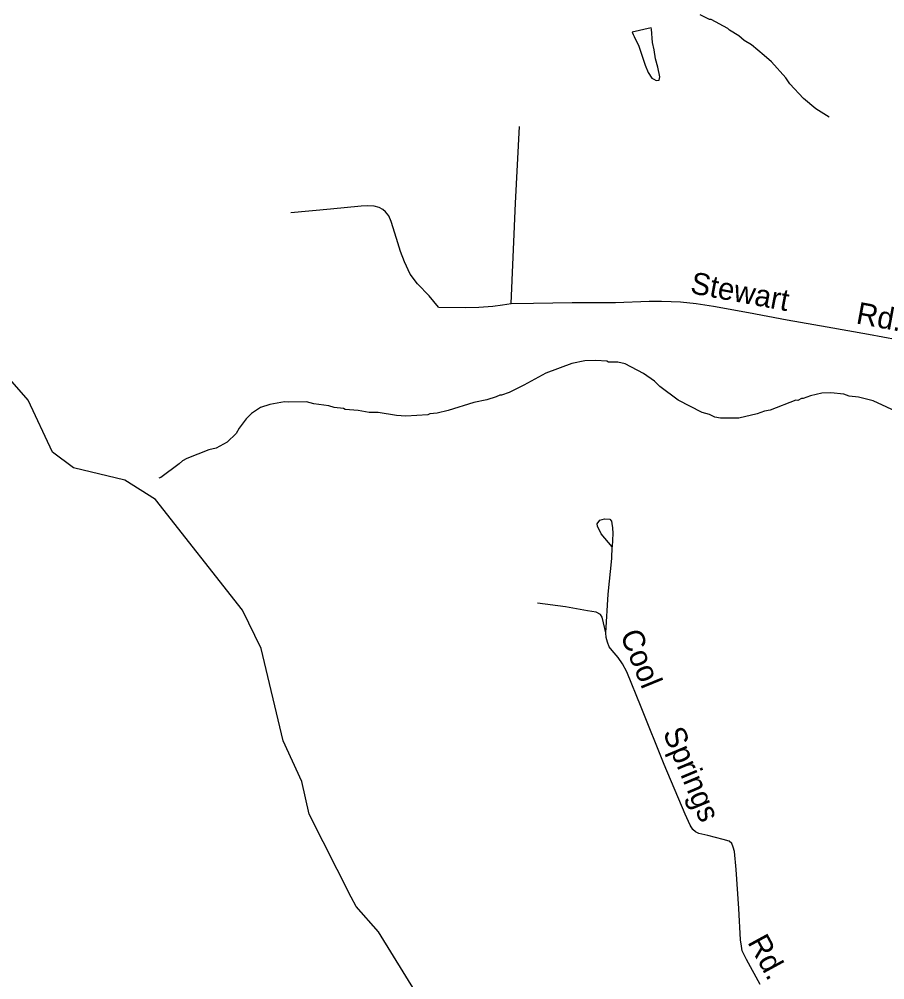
# Model space of a CAD drawing. Extents: x 1547597 to 1699558, y 810033 to 920809.
# Drawn here: x 1651180 to 1654941, y 851481 to 855654 of the extents above; entities that cross this region are included whole.
import ezdxf

# ---------------------------------------------------------------- set-up
doc = ezdxf.new("R2010")
doc.units = 0
for name, color, linetype in [('Exist Hydrographic Creek Single Shore', 7, 'Continuous'), ('Exist Hydrographic Misc Water Feature', 7, 'Continuous'), ('Exist Road Non-System Type 51', 7, 'Continuous'), ('Exist Road Non-System Type 51 Label', 7, 'Continuous')]:
    doc.layers.add(name, color=color, linetype=linetype)

msp = doc.modelspace()

# ---------------------------------------------------------------- linework, layer by layer
at = {"layer": 'Exist Hydrographic Creek Single Shore'}
for points in [[(1652622.4, 851840.7), (1652439.2, 852201.3), (1652407.2, 852343.2), (1652326.2, 852518.8), (1652231.2, 852921.2), (1652150.2, 853087), (1651772.1, 853567.4), (1651639.2, 853652.1), (1651415.1, 853705.9), (1651324.2, 853773.4), (1651218.2, 853998.8), (1651128.2, 854102.4), (1651012.1, 854177), (1650721.1, 854196)], [(1653562.2, 849936.5), (1653362.2, 850574.1), (1653099.2, 850943.8), (1652969.2, 851228.8), (1652913.2, 851410.4), (1652741.2, 851689.7), (1652643.2, 851800), (1652622.4, 851840.7)]]:
    msp.add_lwpolyline(points, dxfattribs=at)
at = {"layer": 'Exist Hydrographic Misc Water Feature'}
for points in [[(1654699, 855228.4), (1654641.2, 855264.8), (1654587.6, 855309.2), (1654528.1, 855373.6), (1654510.3, 855399.8), (1654448.9, 855468.2), (1654417.1, 855496.5), (1654361.4, 855542.9), (1654329.7, 855561.1), (1654305.8, 855581.3), (1654266, 855605.6), (1654258.1, 855613.7), (1654186.4, 855652.2), (1654178.4, 855652.3), (1654138.6, 855672.6)], [(1653926.7, 855610.2), (1653926.2, 855616.2), (1653843.1, 855597.8), (1653847.8, 855586.9), (1653851.5, 855578.6), (1653872.4, 855537.2), (1653885, 855498.3), (1653894.9, 855466.8), (1653898.8, 855454.6), (1653911.8, 855423.1), (1653928.6, 855397.1), (1653937, 855393.1), (1653947.4, 855388.1), (1653959.8, 855388.7), (1653962.9, 855403.9), (1653953.9, 855445.9), (1653944.6, 855481.8), (1653938, 855520.7), (1653931.8, 855552.5), (1653926.7, 855610.2)], [(1655009.5, 853940.8), (1654890.1, 853995.7), (1654826.2, 854012.2), (1654786.3, 854016.6), (1654762.4, 854024.8), (1654706.4, 854031.2), (1654666.6, 854029.5), (1654618.5, 854017.9), (1654586.4, 854006.2), (1654578.4, 854006.2), (1654562.4, 853998.4), (1654554.4, 853998.5), (1654442.2, 853955.4), (1654418.2, 853951.6), (1654386.1, 853939.9), (1654306.1, 853920.5), (1654226.2, 853921.2), (1654202.2, 853925.4), (1654178.3, 853937.5), (1654146.4, 853945.8), (1654042.9, 853998.6), (1653963.4, 854059.2), (1653939.6, 854081.3), (1653891.9, 854115.7), (1653812.3, 854156.3), (1653780.3, 854164.6), (1653740.4, 854164.9), (1653732.4, 854169), (1653684.5, 854171.4), (1653636.6, 854169.7), (1653580.5, 854158.2), (1653468.3, 854117.1), (1653372.1, 854063.9), (1653307.9, 854032.5), (1653275.9, 854020.8), (1653267.9, 854020.8), (1653251.8, 854013), (1653211.8, 854001.3), (1653155.7, 853989.7), (1653043.6, 853954.7), (1652995.6, 853943), (1652963.6, 853939.4), (1652955.6, 853935.4), (1652859.6, 853930.2), (1652819.7, 853932.5), (1652739.9, 853945.1), (1652699.9, 853945.5), (1652652, 853953.8), (1652596, 853958.3), (1652588.1, 853962.3), (1652548.2, 853966.7), (1652524.3, 853974.8), (1652460.4, 853983.3), (1652428.5, 853991.6), (1652348.5, 853990.3), (1652332.6, 853992.4), (1652268.6, 853980.9), (1652228.5, 853967.2), (1652188.4, 853941.6), (1652166.3, 853917.8), (1652136, 853878), (1652121.9, 853854.2), (1652083.6, 853816.5), (1652035.4, 853790.9), (1652003.4, 853783.2), (1651907.3, 853746), (1651889.2, 853736.1), (1651875.2, 853722.3), (1651794.8, 853662.9), (1651785.7, 853660.8)]]:
    msp.add_lwpolyline(points, dxfattribs=at)
at = {"layer": 'Exist Road Non-System Type 51'}
for points in [[(1653317, 854418.6), (1653335.4, 854854.2), (1653353.4, 855188)], [(1653001.1, 854402.4), (1652961.5, 854452.6), (1652909.7, 854504.9), (1652879.1, 854546.1), (1652853.6, 854599.9), (1652836.7, 854645.2), (1652819.1, 854701.4), (1652795.3, 854775.6), (1652785.6, 854799.6), (1652770.6, 854816.7), (1652759.8, 854827.7), (1652743.7, 854835.8), (1652721.9, 854841.9), (1652693.1, 854843.1), (1652665.8, 854842.2), (1652531.9, 854829.1), (1652359.9, 854812.2)], [(1653317, 854418.6), (1653414.9, 854420), (1653582.8, 854423), (1653770.7, 854423.8), (1653916.7, 854429), (1653970.5, 854428.5), (1654012.5, 854428.2), (1654052.5, 854426), (1654120.4, 854419.7), (1654196.2, 854407.3), (1654347.9, 854380.4), (1654516.4, 854348.6), (1654689.5, 854318.2), (1654869.1, 854285.2), (1654994.9, 854262.6), (1655138.7, 854239.7), (1655248.5, 854225), (1655290.4, 854218.8), (1655326.3, 854216.5), (1655382.3, 854214.3), (1655438.3, 854212)], [(1653001.1, 854402.4), (1653118.9, 854401.6), (1653177, 854403), (1653236.9, 854407), (1653279, 854412.7), (1653317, 854418.6)], [(1653756.4, 853362.1), (1653708.7, 853418.3), (1653693, 853452.4), (1653691, 853462.5), (1653703.1, 853478.4), (1653723.2, 853484.2), (1653745.2, 853482.2), (1653753, 853474), (1653755, 853464), (1653756.8, 853444.1), (1653758.7, 853420.1), (1653756.4, 853362.1)], [(1653728.2, 852988.3), (1653739.2, 853156.1), (1653754.1, 853312.1), (1653756.4, 853362.1)], [(1653728.2, 852988.3), (1653718.4, 853032.3), (1653712.5, 853056.4), (1653704.8, 853068.4), (1653686.8, 853078.5), (1653648.9, 853084.7), (1653553, 853101.3), (1653431.2, 853118)], [(1654398.7, 851460.6), (1654339.5, 851568.9), (1654327.5, 851592.9), (1654321.6, 851607.1), (1654317.8, 851627), (1654314, 851655), (1654306.8, 851791.1), (1654295.4, 851961), (1654288.2, 852039.2), (1654282.3, 852057.1), (1654276.5, 852073.2), (1654264.5, 852083.3), (1654238.6, 852091.4), (1654171.5, 852108), (1654133.1, 852116.6), (1654117.8, 852124.5), (1654106.8, 852134.1), (1654095, 852152.4), (1654073.3, 852200.4), (1653982.7, 852417), (1653882.3, 852665.4), (1653819.2, 852819.7), (1653801.3, 852853.9), (1653781.6, 852881.9), (1653755.8, 852912.1), (1653743.7, 852928.3), (1653735.9, 852948.3), (1653730.1, 852968.2), (1653728.2, 852988.3)]]:
    msp.add_lwpolyline(points, dxfattribs=at)

# ---------------------------------------------------------------- texts
at = {"layer": 'Exist Road Non-System Type 51 Label'}
for s, rotation, p in [('Stewart', 349.4028, (1654091.7, 854464.5)), ('Rd.', 349.57, (1654812, 854333)), ('Cool', 292.2326, (1653789.3, 852980.9)), ('Springs', 292.7145, (1653975, 852555.6)), ('Rd.', 298.5719, (1654342.3, 851645.4))]:
    msp.add_text(s, height=95, rotation=rotation, dxfattribs=at).set_placement(p)

doc.saveas('drawing.dxf')
